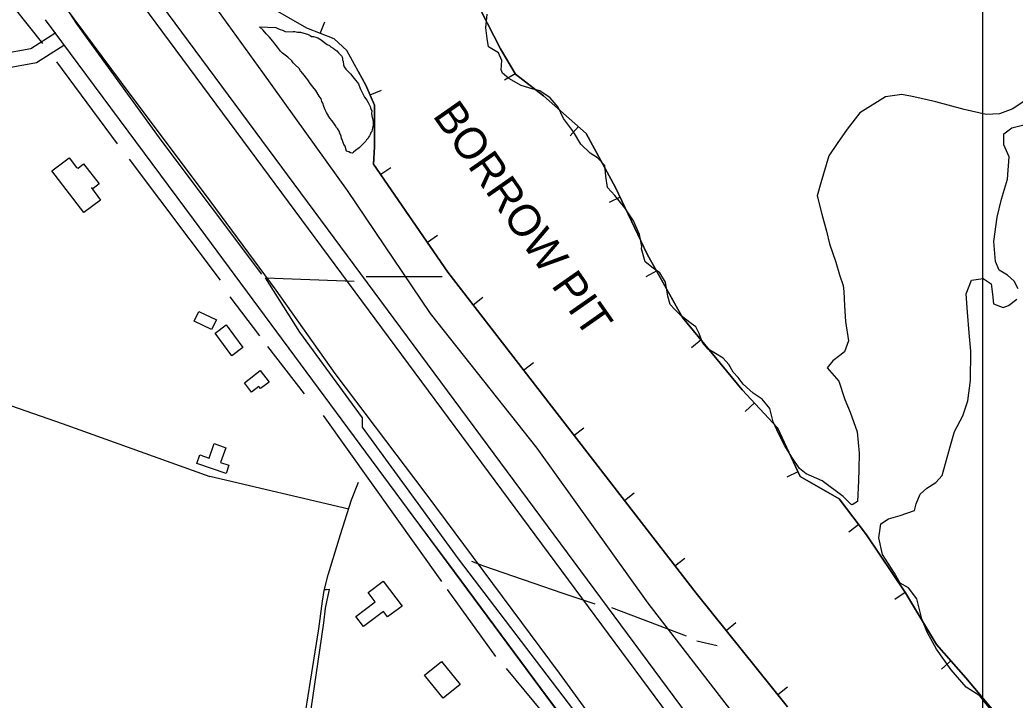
# Model space of a CAD drawing. Extents: x 3263578 to 3301413, y 764927 to 798602.
# Drawn here: x 3284129 to 3286140, y 778013 to 779388 of the extents above; entities that cross this region are included whole.
import ezdxf

# ---------------------------------------------------------------- set-up
doc = ezdxf.new("R2010")
doc.units = 0
for name, color, linetype in [('V-BLDG-OTLN', 7, 'Continuous'), ('V-BORW-IDEN', 7, 'Continuous'), ('V-BORW-LINE', 7, 'Continuous'), ('V-GRID-MAJR', 7, 'Continuous'), ('V-LEVE-TOET', 7, 'Continuous'), ('V-ROAD-CNTR', 7, 'Continuous'), ('V-SITE-VEGE', 7, 'Continuous'), ('V-SURV-LINE', 7, 'Continuous'), ('V-TOPO-SHOR', 7, 'Continuous')]:
    doc.layers.add(name, color=color, linetype=linetype)

msp = doc.modelspace()

# ---------------------------------------------------------------- linework, layer by layer
at = {"layer": 'V-BLDG-OTLN'}
for points in [[(3284258.2, 778998.5), (3284193.5, 779082.9), (3284228.5, 779109.2), (3284243.3, 779089.6), (3284247, 779088.4), (3284257.4, 779096.7), (3284288.9, 779056.5), (3284277, 779047), (3284273.7, 779048.4), (3284291.6, 779023.6)], [(3284526, 778781.6), (3284516.5, 778762.1), (3284481.1, 778779.4), (3284490.7, 778798.9)], [(3284523.4, 778755.1), (3284545.9, 778771.7), (3284579.6, 778726), (3284557.1, 778709.4)], [(3284614.6, 778679.3), (3284632.5, 778656.1), (3284615.4, 778642.8), (3284612, 778647.2), (3284597.3, 778635.9), (3284582.7, 778654.6)], [(3284521.3, 778531.6), (3284544.9, 778523.4), (3284534.6, 778493.8), (3284551.4, 778488), (3284545.7, 778471.3), (3284486.8, 778491.8), (3284492.8, 778508.9), (3284511.2, 778502.5)], [(3284901.3, 778203.6), (3284871.7, 778181.4), (3284863.6, 778192.2), (3284847.5, 778180.1), (3284847.3, 778180.3), (3284823.1, 778162.1), (3284807.7, 778182.6), (3284846.9, 778212), (3284832.6, 778231), (3284863.4, 778254.1)], [(3284946.7, 778063.8), (3284981.2, 778091.6), (3285018.7, 778045), (3284984.1, 778017.2)]]:
    msp.add_lwpolyline(points, close=True, dxfattribs=at)
at = {"layer": 'V-BORW-LINE'}
for p, q in [((3284736, 779360.6), (3284745, 779383.9)), ((3285130.1, 779279), (3285108.6, 779266.2)), ((3284836.7, 779236.1), (3284859.7, 779246)), ((3285257.8, 779172.2), (3285241.2, 779153.5)), ((3284858.1, 779075.8), (3284878.7, 779089.9)), ((3285342.2, 779029.9), (3285319.6, 779019.2)), ((3284952.4, 778938.5), (3284973, 778952.6)), ((3285415.8, 778880.6), (3285394, 778868.4)), ((3285045, 778812.1), (3285064.7, 778827.4)), ((3285505.8, 778741.1), (3285486.5, 778725.2)), ((3285146.9, 778680.3), (3285166.7, 778695.6)), ((3285613.2, 778613.8), (3285594.9, 778596.7)), ((3285248.9, 778548.6), (3285268.6, 778563.9)), ((3285701.2, 778474.6), (3285678.6, 778464.1)), ((3285350.8, 778416.8), (3285370.6, 778432.1)), ((3285824, 778368.2), (3285804.1, 778353.1)), ((3285452.8, 778285), (3285472.5, 778300.3)), ((3285918, 778230.7), (3285897.3, 778216.7)), ((3285556.2, 778154.4), (3285575.6, 778170.1)), ((3286010.5, 778092.7), (3285991.6, 778076.2)), ((3285660.6, 778024.6), (3285680.1, 778040.3))]:
    msp.add_line(p, q, dxfattribs=at)
for points in [[(3284994, 778878), (3284843.9, 779096.4), (3284845.9, 779131.4), (3284845.6, 779215.5), (3284828.4, 779255.7), (3284789.9, 779325.8), (3284764.2, 779349.7), (3284708.7, 779371.2), (3284599.8, 779434.7), (3284524.8, 779498.6), (3284493.1, 779569), (3284445.4, 779655.2), (3284421.1, 779730.5), (3284463.9, 779812), (3284480, 779837), (3284468.8, 779855.3), (3284455, 779837.3), (3284394.4, 779785.5), (3284352.9, 779778.4), (3284264.9, 779838.3), (3284179.4, 779889), (3284093.8, 779945.4)], [(3286107.1, 777979), (3286040.6, 778058.2), (3285981.4, 778125.9), (3285918.5, 778230), (3285839.7, 778347.4), (3285784.9, 778420.1), (3285705.6, 778465.3), (3285659.8, 778563.6), (3285588.5, 778640.3), (3285468.3, 778786.8), (3285396.8, 778914.6), (3285332.9, 779049.4), (3285273.1, 779158.6), (3285187.3, 779234.5), (3285130.4, 779278.3), (3285100, 779329.6), (3285060.7, 779407.1), (3284998.8, 779492), (3284943.8, 779542.7)], [(3285060.7, 779407.1), (3285100, 779329.6), (3285130.4, 779278.3), (3285187.3, 779234.5), (3285273.1, 779158.6), (3285332.9, 779049.4), (3285396.8, 778914.6), (3285468.3, 778786.8), (3285588.5, 778640.3), (3285659.8, 778563.6), (3285705.6, 778465.3), (3285784.9, 778420.1), (3285839.7, 778347.4), (3285918.5, 778230), (3285981.4, 778125.9), (3286040.6, 778058.2), (3286107.1, 777979)], [(3284813.5, 779282.8), (3284828.4, 779255.7), (3284845.6, 779215.5), (3284845.9, 779131.4), (3284843.9, 779096.4), (3284994, 778878)], [(3285680.2, 778000.2), (3285495.6, 778229.7), (3284994, 778878)], [(3284994, 778878), (3285495.6, 778229.7), (3285680.2, 778000.2)]]:
    msp.add_lwpolyline(points, dxfattribs=at)
at = {"layer": 'V-GRID-MAJR'}
msp.add_spline([(3286075.4, 775830.8), (3286074.5, 781889.4), (3286073.6, 787951.5), (3286072.7, 794013.5), (3286072.7, 794016.9)], degree=3, dxfattribs=at)
at = {"layer": 'V-LEVE-TOET'}
for points in [[(3285622.8, 777919.3), (3285398.6, 778209.6), (3285174, 778522.4), (3284958.6, 778794.9), (3284790.7, 779042.8), (3284620, 779281.7), (3284532.7, 779402.7), (3284386.6, 779593.6), (3284319.4, 779675.2), (3284234.3, 779745), (3284054.5, 779870.6)], [(3284126.3, 779529.1), (3284162.9, 779488.4), (3284218.5, 779416.3), (3284353, 779234.8), (3284501.4, 779037.8), (3284646, 778841.6), (3284765.5, 778673.7), (3284949.2, 778430), (3285219, 778068), (3285459.2, 777737.5), (3285691.2, 777424.3), (3285965.8, 777054.1), (3286222.6, 776708.5), (3286385.9, 776484.8), (3286571.9, 776233.4), (3286758.9, 775979.6), (3286871.1, 775830.8)]]:
    msp.add_lwpolyline(points, dxfattribs=at)
at = {"layer": 'V-ROAD-CNTR'}
for points in [[(3286817.5, 775833.6), (3286161.1, 776718.1), (3285511.5, 777590.9), (3285032.8, 778237.4), (3284479.5, 778985.2), (3284180.8, 779387.8)], [(3284201.7, 779361.5), (3284151.3, 779329.5), (3284098.3, 779319.6), (3284029.1, 779324.2), (3283921.4, 779348.9), (3283871.6, 779356.8)], [(3284217.8, 779336.2), (3284162.5, 779301.1), (3284100.1, 779289.4), (3284024.8, 779294.4), (3283915.7, 779319.4), (3283866.9, 779327.2)], [(3284912.9, 778398.3), (3285006.3, 778273.4), (3285181.4, 778036.7), (3285366.9, 777789.6), (3285403.5, 777739.3)]]:
    msp.add_lwpolyline(points, dxfattribs=at)
at = {"layer": 'V-SITE-VEGE'}
for points in [[(3285795.7, 778621), (3285806.6, 778595.5), (3285821, 778555.7), (3285825, 778512.4), (3285824.3, 778480.4), (3285823.9, 778456.6), (3285821.9, 778414.6), (3285811, 778408.1), (3285808.4, 778409.4), (3285792.4, 778424.9), (3285749.9, 778456.8), (3285718.2, 778470.6), (3285704.4, 778481.4), (3285688.7, 778504.3), (3285674.8, 778527.2), (3285662.6, 778550.5), (3285650.9, 778575.6), (3285644.3, 778602.4), (3285628.7, 778621.4), (3285610.9, 778633.9), (3285590.9, 778651.6), (3285580.5, 778665.4), (3285570.1, 778676.2), (3285561.4, 778691.8), (3285550.1, 778704.3), (3285534.5, 778713.8), (3285519.7, 778722.8), (3285508.5, 778736.2), (3285501.5, 778754), (3285494.9, 778767.8), (3285485.4, 778774.3), (3285465, 778789.8), (3285453.3, 778801.9), (3285443.3, 778813.1), (3285438.1, 778829.5), (3285433.7, 778858.1), (3285421.9, 778877.1), (3285408.9, 778886.2), (3285392.4, 778898.7), (3285385.4, 778925.5), (3285385.9, 778930.3), (3285381, 778954.5), (3285368.8, 778982.1), (3285351.5, 779008.1), (3285331, 779033.1), (3285316.7, 779049.5), (3285313.2, 779072), (3285311, 779093.7), (3285296.2, 779109.2), (3285281.5, 779118.7), (3285262.8, 779136.8), (3285248, 779161.5), (3285227.2, 779188.7), (3285216.7, 779211.6), (3285200.6, 779230.1), (3285179.8, 779244.8), (3285166.4, 779247.8), (3285142.1, 779255.1), (3285117, 779269.7), (3285104, 779280.1), (3285101.8, 779286.6), (3285102.6, 779306.1), (3285096.5, 779321.2), (3285089.1, 779325.1), (3285076.1, 779333.7), (3285073.5, 779350.1), (3285070.8, 779371.8), (3285073.4, 779399.5)], [(3284655.9, 779324.9), (3284649.7, 779332.8), (3284644.3, 779339.2), (3284640.4, 779344.8), (3284632.7, 779353.5), (3284626.5, 779359.9), (3284620.3, 779367.1), (3284613.3, 779373.5), (3284646.4, 779372.2)], [(3284646.4, 779372.2), (3284650.3, 779370.6), (3284655, 779368.2), (3284659.7, 779367.3), (3284665.1, 779364.1), (3284676.9, 779363.9), (3284680.9, 779364.6), (3284684.8, 779364.6), (3284690.3, 779362.9), (3284695.8, 779362.8), (3284702.9, 779361.2), (3284709.9, 779358.7), (3284715.4, 779356.3), (3284718.5, 779354.6), (3284722.5, 779354.6), (3284727.2, 779352.9), (3284731.1, 779351.3), (3284738.1, 779347.3), (3284742, 779344), (3284747.4, 779340), (3284749.8, 779338.4), (3284754.5, 779336), (3284757.6, 779333.6), (3284762.2, 779330.4), (3284765.4, 779328), (3284769.3, 779325.5), (3284773.1, 779321.5), (3284779.3, 779314.4), (3284780.1, 779312), (3284780.9, 779311.2), (3284780.8, 779307.3), (3284782.3, 779304.1), (3284783, 779297), (3284784.5, 779293), (3284787.6, 779288.3), (3284796.9, 779278.7), (3284801.5, 779273.1), (3284806.9, 779265.9), (3284810.8, 779261.9), (3284813.1, 779258.8), (3284816.9, 779249.3), (3284825.3, 779231.8), (3284830, 779225.5), (3284833, 779220.7), (3284836.9, 779212.8), (3284837.6, 779210.4), (3284839.1, 779206.4), (3284839.9, 779204.1), (3284839.8, 779198.5), (3284840.5, 779193.8), (3284842.7, 779182.8), (3284842.6, 779174.9), (3284841.7, 779169.4), (3284840.9, 779166.3), (3284840, 779162.3), (3284838.4, 779160), (3284836.8, 779156.1), (3284835.2, 779153.7), (3284833.6, 779150.6), (3284831.2, 779146.7), (3284829.6, 779145.2), (3284827.9, 779142.8), (3284814.4, 779129.6), (3284807.2, 779124.2), (3284803.2, 779120.4), (3284800.8, 779118.8), (3284796.9, 779118.9), (3284793.8, 779121.3), (3284789.1, 779122.9), (3284786.1, 779132.4), (3284783.8, 779136.4), (3284780, 779145.9), (3284779.2, 779148.3), (3284778.5, 779153), (3284775.5, 779159.3), (3284773.9, 779163.3), (3284770.9, 779168.1), (3284768.5, 779170.5), (3284766.2, 779175.2), (3284760.1, 779184), (3284755.4, 779189.6), (3284748.5, 779200.7), (3284746.2, 779206.2), (3284743.2, 779212.6), (3284740.9, 779219.7), (3284739.4, 779222.9), (3284737.9, 779228.4), (3284734, 779234), (3284727.1, 779245.1), (3284720.9, 779252.3), (3284715.5, 779259.4), (3284710.9, 779266.6), (3284700.9, 779279.3), (3284696.2, 779284.9), (3284693.2, 779289.7), (3284685.4, 779296.9), (3284681.5, 779300.9), (3284678.4, 779304.8), (3284670.7, 779312.8), (3284659.8, 779320.9), (3284655.9, 779324.9)], [(3286158.1, 779223.7), (3286135.7, 779208), (3286108.9, 779198), (3286081.6, 779196.6), (3286037.4, 779206.5), (3285979.8, 779222.3), (3285935.2, 779232.6), (3285911.4, 779237.3), (3285878.5, 779232.4), (3285826.2, 779200.3), (3285800.7, 779167.3), (3285780.5, 779137.8), (3285763.7, 779113.5), (3285747.4, 779058.9), (3285740.1, 779032.1), (3285749.7, 778995.3), (3285759.3, 778961.1), (3285765, 778935.2), (3285778.1, 778898.4), (3285785.5, 778872.5), (3285792.5, 778851.3), (3285793.9, 778839.2), (3285795.2, 778810.2), (3285797.5, 778778.6), (3285803.2, 778739.6), (3285795.5, 778717.1), (3285785.6, 778709.7), (3285771.7, 778699.3), (3285760.1, 778684.5), (3285784, 778658.2), (3285795.7, 778621)], [(3286146.2, 778844.5), (3286138.3, 778860), (3286124.5, 778872.1), (3286108, 778882.4), (3286100.6, 778899.7), (3286097, 778940.4), (3286104.2, 778989.3), (3286112.4, 779025.3), (3286124.8, 779066), (3286128.1, 779111), (3286117.2, 779135.7), (3286117.2, 779157.3), (3286133.2, 779169.5), (3286160.4, 779176.5)], [(3286102.7, 777979.5), (3286068.8, 778021.8), (3286041, 778039.9), (3286011.1, 778074.5), (3285981.1, 778116.4), (3285962.4, 778150.5), (3285951.5, 778177.8), (3285941.4, 778218.4), (3285924.5, 778240.5), (3285907.6, 778249.9), (3285896.3, 778269.8), (3285872.4, 778307.8), (3285864.5, 778341.1), (3285868.7, 778369.7), (3285884.3, 778379.7), (3285908.1, 778386.7), (3285936.6, 778396.3), (3285940.5, 778410.2), (3285948.2, 778429.7), (3285962, 778441.8), (3285980.2, 778453.1), (3285992.7, 778467.5), (3286009.4, 778528.1), (3286017.5, 778556.3), (3286034.3, 778587.9), (3286044.6, 778618.2), (3286050.2, 778659.4), (3286050.9, 778718.2), (3286047.3, 778755.5), (3286044.2, 778797), (3286041, 778834.6), (3286052.2, 778861.9), (3286075.6, 778865.5), (3286091.6, 778854.7), (3286094.3, 778833.9), (3286096.5, 778814), (3286116, 778806.7), (3286126.8, 778811.1), (3286143.6, 778823.7)]]:
    msp.add_lwpolyline(points, dxfattribs=at)
at = {"layer": 'V-SURV-LINE'}
for points in [[(3284253.6, 779636.4), (3285892.9, 777422.4)], [(3285868.8, 777404.5), (3284229.5, 779618.5)]]:
    msp.add_lwpolyline(points, dxfattribs=at)
at = {"layer": 'V-TOPO-SHOR'}
for p, q in [((3284203.3, 779302.9), (3284325.5, 779137.6)), ((3284349.5, 779106.4), (3284533.9, 778862)), ((3284828.6, 778869.2), (3284982, 778869.2)), ((3284553.1, 778828.5), (3284613, 778749.4)), ((3284704, 778632), (3284629.8, 778727.8)), ((3284981.9, 778253.4), (3284742.4, 778588.8)), ((3284793.4, 778399.5), (3284512.6, 778465.3)), ((3285091.1, 778101.9), (3284992.9, 778236.9)), ((3285324.5, 778200.6), (3285475.5, 778143.1)), ((3285497.1, 778133.5), (3285537.8, 778124)), ((3285216.9, 777951.6), (3285112.6, 778077.4))]:
    msp.add_line(p, q, dxfattribs=at)
for points in [[(3281606.2, 781132.5), (3281836.2, 780971.9), (3282550.2, 780499.9), (3282713.1, 780389.6), (3283400.7, 779936.7), (3283956.5, 779555.7), (3284040.4, 779495.8), (3284090.7, 779443.1), (3284119.5, 779409.5), (3284174.6, 779340)], [(3284617.8, 778874), (3284416.5, 779142.4), (3284244.1, 779379.6), (3284205.7, 779439.5), (3284157.8, 779501.8), (3284136.2, 779518.6), (3284097.9, 779554.5), (3284033.2, 779609.6), (3283961.3, 779655.1), (3283700.2, 779818.1)], [(3281195, 779378.9), (3281306.3, 779610.1), (3281465.1, 779565.2), (3281658.9, 779492.3), (3281943.7, 779383.7), (3282199.1, 779294.5), (3282430.4, 779213.9), (3282810.5, 779078.8), (3283247, 778895), (3283705.6, 778749.8), (3283906.3, 778679.3), (3284214.2, 778572.3), (3284512.6, 778465.3)], [(3285437.1, 777745.4), (3285300.6, 777925.1), (3285015.5, 778298.9), (3284821.4, 778564.9), (3284821.4, 778584), (3284694.4, 778756.6), (3284625, 778866.8), (3284804.7, 778859.6)], [(3284650.9, 777673.7), (3284660.6, 777734.9), (3284672, 777790.5), (3284697.6, 777933.3), (3284716.5, 778051.8), (3284733, 778157.8), (3284740.3, 778213.3), (3284744, 778235), (3284751.8, 778266.7), (3284776.9, 778347.8), (3284799.3, 778418), (3284813.2, 778454.1)], [(3285041.8, 778294.1), (3285065.8, 778284.5), (3285226.3, 778229.4), (3285291, 778207.8)], [(3284650.9, 777673.7), (3284659.5, 777673.2), (3284660, 777680.8), (3284668.4, 777720.2), (3284680.2, 777780.6), (3284699.6, 777885.8), (3284715, 777977.2), (3284728, 778064), (3284743.2, 778169.5), (3284746.6, 778199), (3284752.1, 778224.6), (3284754.5, 778236.9), (3284748.6, 778236.1), (3284744.3, 778236.5)]]:
    msp.add_lwpolyline(points, dxfattribs=at)

# ---------------------------------------------------------------- texts
at = {"layer": 'V-BORW-IDEN'}
msp.add_text('BORROW PIT', height=64, rotation=304.9438, dxfattribs=at).set_placement((3284961.8, 779194.4))

doc.saveas('drawing.dxf')
